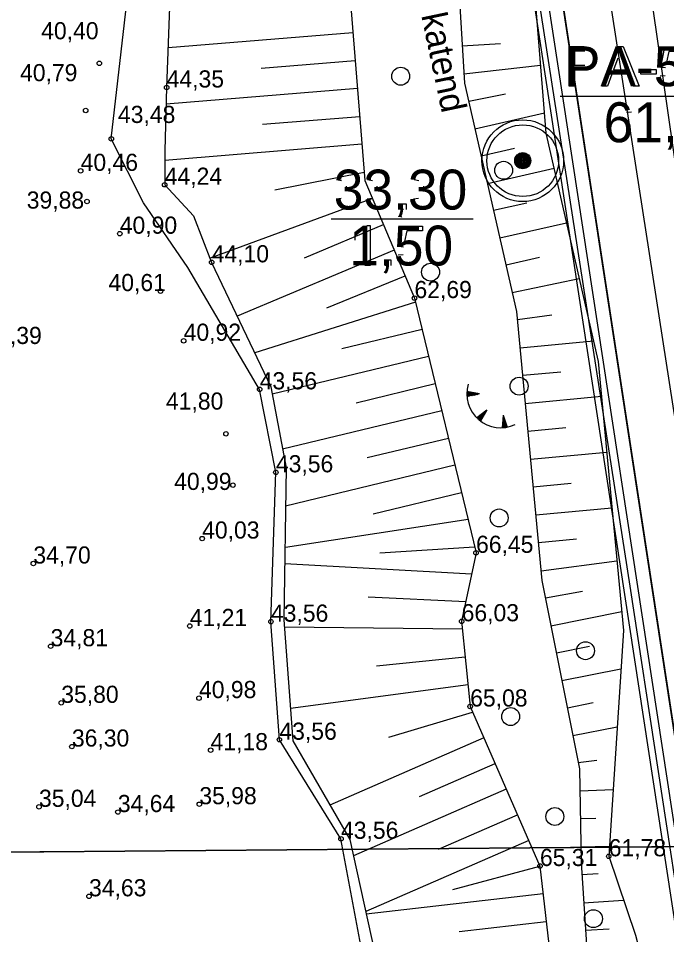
# Model space of a CAD drawing. Extents: x 700746 to 706058, y 6570320 to 6580460.
# Drawn here: x 703244.7 to 703337.3, y 6576644.9 to 6576775.9 of the extents above; entities that cross this region are included whole.
import ezdxf

# ---------------------------------------------------------------- set-up
doc = ezdxf.new("R2010")
doc.units = 0
for name, color, linetype in [('GEOLPUNKT', 7, 'Continuous'), ('HALJASTUS', 7, 'Continuous'), ('illumineerimisjooned', 7, 'Continuous'), ('Kaitsevöönd', 7, 'Continuous'), ('kataster', 7, 'Continuous'), ('KORGUS-EH2000', 7, 'Continuous'), ('KPOHULIIN', 7, 'Continuous'), ('Plokid', 7, 'Continuous'), ('RELJEEF', 7, 'Continuous'), ('TEE', 7, 'Continuous'), ('Tmaad_maeeraldised_kehtivad', 7, 'Continuous'), ('VEEKOGU', 7, 'Continuous'), ('VWX2_MV_PLOKK', 7, 'Continuous')]:
    doc.layers.add(name, color=color, linetype=linetype)

msp = doc.modelspace()

# ---------------------------------------------------------------- linework, layer by layer
at = {"layer": 'GEOLPUNKT'}
for p, q in [((703322.08, 6576764.8), (703352.99, 6576764.8)), ((703322.08, 6576764.8), (703352.99, 6576764.8)), ((703289.35, 6576747.23), (703309.66, 6576747.23)), ((703289.35, 6576747.23), (703309.66, 6576747.23))]:
    msp.add_line(p, q, dxfattribs=at)
for points in [[(703323.36, 6576766.2), (703323.36, 6576771.9), (703325.51, 6576771.9)], [(703328.05, 6576766.2), (703330.24, 6576771.9), (703331.06, 6576771.9), (703333.39, 6576766.2), (703332.53, 6576766.2), (703331.87, 6576767.92), (703329.48, 6576767.92), (703328.85, 6576766.2), (703328.05, 6576766.2)], [(703337.14, 6576768.81), (703336.48, 6576768.9), (703337.03, 6576771.82), (703339.87, 6576771.82), (703339.87, 6576771.16), (703337.59, 6576771.16), (703337.29, 6576769.63)], [(703325.58, 6576771.23), (703324.12, 6576771.23), (703324.12, 6576769.19)], [(703324.12, 6576769.19), (703325.59, 6576769.19)], [(703330.33, 6576770.21), (703329.7, 6576768.54)], [(703329.7, 6576768.54), (703331.63, 6576768.54), (703331.03, 6576770.12)], [(703325.58, 6576768.51), (703324.12, 6576768.51), (703324.12, 6576766.2), (703323.36, 6576766.2)], [(703333.62, 6576767.91), (703333.62, 6576768.61), (703335.78, 6576768.61), (703335.78, 6576767.91), (703333.62, 6576767.91)], [(703336.36, 6576767.69), (703337.09, 6576767.75)], [(703332.25, 6576762.5), (703331.55, 6576762.44)], [(703290.84, 6576752.7), (703290.14, 6576752.83)], [(703295.27, 6576752.7), (703294.57, 6576752.83)], [(703301.9, 6576752.7), (703301.2, 6576752.83)], [(703291.45, 6576751.29), (703291.53, 6576751.9)], [(703295.88, 6576751.29), (703295.95, 6576751.9)], [(703302.51, 6576751.29), (703302.59, 6576751.9)], [(703290.07, 6576750.09), (703290.77, 6576750.19)], [(703294.5, 6576750.09), (703295.2, 6576750.19)], [(703299.3, 6576748.58), (703299.3, 6576749.38), (703300.09, 6576749.38), (703300.09, 6576748.58)], [(703301.13, 6576750.09), (703301.83, 6576750.19)], [(703299.69, 6576748.58), (703299.3, 6576748.58)], [(703299.44, 6576747.45), (703299.25, 6576747.75)], [(703294.46, 6576746.3), (703294.91, 6576746.3), (703294.91, 6576740.58)], [(703299.7, 6576743.19), (703299.04, 6576743.28), (703299.59, 6576746.21), (703302.43, 6576746.21), (703302.43, 6576745.54), (703300.15, 6576745.54), (703299.85, 6576744.01)], [(703292.81, 6576744.2), (703292.81, 6576744.87)], [(703294.91, 6576740.58), (703294.21, 6576740.58), (703294.21, 6576745.04)], [(703298.92, 6576742.08), (703299.65, 6576742.14)], [(703297.08, 6576740.58), (703297.08, 6576741.38), (703297.88, 6576741.38), (703297.88, 6576740.58)], [(703297.48, 6576740.58), (703297.08, 6576740.58)], [(703297.23, 6576739.45), (703297.04, 6576739.75)]]:
    msp.add_lwpolyline(points, dxfattribs=at)
for radius in [5.84, 5.12, 1.15, 1.02, 0.896, 0.768, 0.64, 0.512, 0.384, 0.256, 0.128]:
    msp.add_circle((703316.73, 6576755.56), radius, dxfattribs=at)
at = {"layer": 'HALJASTUS'}
for centre in [(703299.29, 6576767.63), (703314, 6576754.19), (703303.56, 6576739.63), (703316.21, 6576723.33), (703313.36, 6576704.5), (703325.7, 6576685.52), (703315, 6576676.11), (703321.32, 6576661.82), (703326.83, 6576647.22)]:
    msp.add_circle(centre, 1.28, dxfattribs=at)
at = {"layer": 'illumineerimisjooned'}
msp.add_lwpolyline([(703275.45, 6577071.68), (703358.03, 6576531.93), (703309.57, 6576228.79), (703291.69, 6575965.8), (703292.02, 6575933.77), (703296.8, 6575575.06), (702854, 6575511.22), (702839.23, 6575620.77), (702850.34, 6575977.31), (702784.78, 6576064.06), (702784.62, 6576095.83), (702844.43, 6576209.85), (702855.46, 6576267.3), (702846.53, 6576489.41), (702878.89, 6576547.09), (702976.89, 6576643.26), (702915.33, 6577059.56)], dxfattribs=at)
at = {"layer": 'Kaitsevöönd'}
msp.add_lwpolyline([(703344.9, 6576060.57), (703308.07, 6576196.97), (703332.57, 6576335.91), (703361.8, 6576503.07), (703344.23, 6576615.3), (703332.06, 6576694.74), (703304.44, 6576872.64)], dxfattribs=at)
at = {"layer": 'kataster'}
msp.add_lwpolyline([(702852.27, 6575508.89), (702837.26, 6575620.73), (702848.38, 6575976.59), (702782.85, 6576063.35), (702782.57, 6576096.37), (702842.53, 6576210.56), (702853.4, 6576267.5), (702844.46, 6576489.93), (702877.29, 6576548.25), (702974.72, 6576643.9), (702913.57, 6577058.07), (702784.04, 6577102.84), (702746.48, 6577248.7), (702719.69, 6577297.36), (702713.81, 6577334.91), (703089.87, 6577211.79), (703231.53, 6577106.55), (703277.36, 6577072.83), (703360.09, 6576531.99), (703311.6, 6576228.52), (703293.62, 6575965.66), (703298.84, 6575573.29)], close=True, dxfattribs=at)
msp.add_lwpolyline([(703361.97, 6576073.22), (703340.19, 6576155.31), (703330.14, 6576199.75), (703322.48, 6576226.18), (703316.39, 6576258.52), (703360.09, 6576531.99), (703277.36, 6577072.83)], dxfattribs=at)
at = {"layer": 'KORGUS-EH2000'}
for centre in [(703256.23, 6576769.47), (703265.85, 6576766.02), (703254.28, 6576762.74), (703257.94, 6576758.68), (703253.56, 6576754.1), (703265.57, 6576752.12), (703254.47, 6576749.73), (703259.15, 6576745.12), (703272.28, 6576741.03), (703264.97, 6576736.92), (703301.26, 6576735.92), (703268.28, 6576729.82), (703279.14, 6576722.88), (703274.32, 6576716.53), (703281.46, 6576711.02), (703275.32, 6576709.19), (703270.92, 6576701.55), (703310.06, 6576699.51), (703246.8, 6576697.98), (703269.15, 6576689.05), (703280.75, 6576689.67), (703308, 6576689.73), (703249.27, 6576686.16), (703270.47, 6576678.75), (703250.79, 6576678.07), (703309.22, 6576677.55), (703252.31, 6576671.82), (703281.96, 6576672.8), (703272.13, 6576671.3), (703247.61, 6576663.21), (703270.52, 6576663.58), (703258.88, 6576662.46), (703290.76, 6576658.64), (703329.02, 6576656.14), (703319.19, 6576654.75), (703254.76, 6576650.42)]:
    msp.add_circle(centre, 0.32, dxfattribs=at)
at = {"layer": 'KPOHULIIN'}
msp.add_lwpolyline([(703335.89, 6576129.69), (703317.61, 6576196.56), (703334.12, 6576290.28), (703354.88, 6576408.94), (703371.63, 6576502.97), (703360.78, 6576573.5), (703348.19, 6576656.26), (703310.09, 6576902.12)], dxfattribs=at)
at = {"layer": 'Plokid'}
for points in [[(703290.64, 6576959.22), (703356.01, 6576531.94), (703307.59, 6576229.01), (703289.69, 6575965.85), (703290.02, 6575933.75), (703291.51, 6575829.64), (703294.32, 6575609.52), (703294.77, 6575576.79), (703154.76, 6575556.6), (703019.06, 6575536.97), (703053.36, 6575698.14), (703145.59, 6575981.92), (703123.04, 6576234.88), (703120.61, 6576749.6), (703011.59, 6576989.47), (702968.34, 6577084.63), (702917.3, 6577059.88)], [(703187.6, 6576999.65), (703190.41, 6576656.39), (703336.8, 6576657.51)]]:
    msp.add_lwpolyline(points, dxfattribs=at)
at = {"layer": 'RELJEEF'}
for p, q in [((703292.47, 6576773.85), (703266.06, 6576771.7)), ((703313.54, 6576772.27), (703308.08, 6576771.95)), ((703279.35, 6576768.77), (703292.79, 6576769.86)), ((703308.32, 6576767.95), (703319.27, 6576769.23)), ((703293.12, 6576765.87), (703265.78, 6576763.65)), ((703314.26, 6576765.08), (703309.01, 6576764.02)), ((703279.55, 6576760.76), (703293.44, 6576761.89)), ((703309.9, 6576760.12), (703319.82, 6576762.39)), ((703293.76, 6576757.9), (703265.58, 6576755.61)), ((703315.55, 6576757.31), (703310.79, 6576756.22)), ((703281.32, 6576751.41), (703294.09, 6576753.91)), ((703311.68, 6576752.32), (703321.2, 6576754.5)), ((703295.28, 6576750.14), (703272.05, 6576741.61)), ((703317.33, 6576749.51), (703312.57, 6576748.43)), ((703313.46, 6576744.53), (703322.98, 6576746.7)), ((703285.53, 6576741.69), (703296.83, 6576746.45)), ((703298.38, 6576742.76), (703275.94, 6576733.32)), ((703319.11, 6576741.71), (703314.35, 6576740.63)), ((703288.74, 6576734.52), (703299.93, 6576739.08)), ((703315.24, 6576736.73), (703324.8, 6576738.71)), ((703301.4, 6576735.36), (703278.43, 6576728.1)), ((703320.91, 6576733.49), (703315.98, 6576732.8)), ((703290.89, 6576728.71), (703302.34, 6576731.47)), ((703316.35, 6576728.82), (703326.84, 6576729.8)), ((703303.28, 6576727.58), (703280.94, 6576722.18)), ((703322.17, 6576725.35), (703316.73, 6576724.84)), ((703292.95, 6576720.97), (703304.22, 6576723.7)), ((703308.75, 6576722.35), (703308.96, 6576722.52)), ((703308.75, 6576722.25), (703309.07, 6576722.5)), ((703308.75, 6576722.15), (703309.17, 6576722.48)), ((703308.75, 6576722.04), (703309.27, 6576722.46)), ((703310.54, 6576722.22), (703308.76, 6576722.56)), ((703308.76, 6576722.46), (703308.86, 6576722.54)), ((703308.76, 6576721.95), (703309.38, 6576722.44)), ((703310.54, 6576722.22), (703308.76, 6576721.87)), ((703308.8, 6576721.87), (703309.48, 6576722.42)), ((703308.97, 6576721.91), (703309.58, 6576722.4)), ((703309.13, 6576721.94), (703309.69, 6576722.38)), ((703309.3, 6576721.97), (703309.79, 6576722.36)), ((703309.47, 6576722.01), (703309.89, 6576722.34)), ((703309.64, 6576722.04), (703310, 6576722.32)), ((703309.81, 6576722.07), (703310.1, 6576722.3)), ((703309.98, 6576722.11), (703310.2, 6576722.28)), ((703310.15, 6576722.14), (703310.31, 6576722.26)), ((703310.32, 6576722.17), (703310.41, 6576722.24)), ((703317.1, 6576720.85), (703327.98, 6576721.88)), ((703305.16, 6576719.81), (703282.41, 6576714.31)), ((703311.6, 6576719.91), (703310.18, 6576718.79)), ((703311.6, 6576719.91), (703310.71, 6576718.34)), ((703310.73, 6576718.36), (703310.76, 6576719.24)), ((703310.81, 6576718.51), (703310.84, 6576719.31)), ((703310.9, 6576718.67), (703310.92, 6576719.37)), ((703310.98, 6576718.82), (703311, 6576719.44)), ((703311.07, 6576718.97), (703311.09, 6576719.5)), ((703311.15, 6576719.12), (703311.17, 6576719.57)), ((703311.24, 6576719.27), (703311.25, 6576719.63)), ((703311.32, 6576719.42), (703311.33, 6576719.7)), ((703311.41, 6576719.57), (703311.42, 6576719.76)), ((703311.49, 6576719.72), (703311.5, 6576719.83)), ((703313.95, 6576719.2), (703313.81, 6576717.39)), ((703313.95, 6576719.2), (703314.5, 6576717.47)), ((703310.26, 6576718.71), (703310.26, 6576718.85)), ((703310.34, 6576718.64), (703310.34, 6576718.91)), ((703310.41, 6576718.57), (703310.43, 6576718.98)), ((703310.49, 6576718.51), (703310.51, 6576719.05)), ((703310.57, 6576718.44), (703310.59, 6576719.11)), ((703310.65, 6576718.38), (703310.67, 6576719.18)), ((703314.33, 6576717.44), (703313.85, 6576717.91)), ((703314.42, 6576717.45), (703313.86, 6576718.01)), ((703314.44, 6576717.67), (703313.87, 6576718.22)), ((703314.49, 6576717.5), (703313.87, 6576718.12)), ((703314.38, 6576717.83), (703313.88, 6576718.33)), ((703314.33, 6576717.99), (703313.89, 6576718.43)), ((703314.28, 6576718.16), (703313.9, 6576718.54)), ((703314.17, 6576718.49), (703313.91, 6576718.75)), ((703314.23, 6576718.32), (703313.91, 6576718.64)), ((703314.12, 6576718.65), (703313.92, 6576718.85)), ((703314.07, 6576718.82), (703313.93, 6576718.96)), ((703314.02, 6576718.98), (703313.94, 6576719.06)), ((703313.92, 6576717.39), (703313.82, 6576717.49)), ((703314.02, 6576717.4), (703313.83, 6576717.59)), ((703314.23, 6576717.42), (703313.84, 6576717.8)), ((703314.13, 6576717.41), (703313.84, 6576717.7)), ((703322.91, 6576717.38), (703317.47, 6576716.87)), ((703294.49, 6576713.12), (703306.1, 6576715.92)), ((703317.85, 6576712.89), (703328.73, 6576713.91)), ((703307.04, 6576712.03), (703282.83, 6576706.18)), ((703323.66, 6576709.42), (703318.22, 6576708.91)), ((703295.38, 6576705.1), (703307.98, 6576708.14)), ((703318.6, 6576704.92), (703329.48, 6576705.95)), ((703308.91, 6576704.26), (703282.85, 6576700.27)), ((703324.41, 6576701.45), (703318.97, 6576700.94)), ((703296.29, 6576699.51), (703309.85, 6576700.37)), ((703319.34, 6576696.96), (703330.19, 6576698.35)), ((703309.42, 6576696.46), (703282.72, 6576697.92)), ((703294.66, 6576693.2), (703308.59, 6576692.55)), ((703325.25, 6576693.97), (703319.98, 6576693.02)), ((703320.76, 6576689.09), (703330.87, 6576691.11)), ((703308.11, 6576688.61), (703282.69, 6576688.89)), ((703326.29, 6576686.12), (703321.54, 6576685.17)), ((703295.85, 6576683.37), (703308.51, 6576684.63)), ((703322.33, 6576681.25), (703330.77, 6576682.93)), ((703308.91, 6576680.65), (703283.56, 6576677.24)), ((703326.8, 6576678.06), (703323.11, 6576677.32)), ((703297.61, 6576673.17), (703309.57, 6576676.74)), ((703323.89, 6576673.4), (703330.23, 6576674.66)), ((703311.17, 6576673.08), (703289.18, 6576663.46)), ((703327.3, 6576669.81), (703324.67, 6576669.48)), ((703301.98, 6576664.69), (703312.78, 6576669.41)), ((703314.38, 6576665.75), (703292.53, 6576656.19)), ((703324.89, 6576665.5), (703329.64, 6576665.67)), ((703304.7, 6576657.15), (703315.98, 6576662.08)), ((703327.17, 6576661.53), (703324.96, 6576661.5)), ((703317.59, 6576658.42), (703294.29, 6576648.23)), ((703325.02, 6576657.5), (703329.12, 6576657.61)), ((703306.76, 6576651.41), (703319.19, 6576654.75)), ((703327.51, 6576653.62), (703325.17, 6576653.5)), ((703319.65, 6576650.78), (703294.36, 6576647.89)), ((703325.43, 6576649.51), (703331.15, 6576649.88)), ((703307.67, 6576645.38), (703320.1, 6576646.81)), ((703329.09, 6576645.74), (703325.69, 6576645.52))]:
    msp.add_line(p, q, dxfattribs=at)
for points in [[(703294.98, 6576976.89), (703298.01, 6576952.03), (703308.39, 6576903.66), (703310.22, 6576881.63), (703320.05, 6576759.49), (703327.51, 6576726.85), (703331.13, 6576688.4), (703329.02, 6576656.14), (703332.85, 6576644.87), (703338.24, 6576624.53), (703339.69, 6576609.71), (703342.98, 6576573.75), (703350.64, 6576557.99), (703360.73, 6576522.36), (703358.27, 6576513.58), (703356.22, 6576500.08), (703348.18, 6576445.4), (703346.58, 6576371.38), (703340.93, 6576356.93), (703336.91, 6576322.74), (703327.68, 6576295.15), (703320.22, 6576257.66), (703313.5, 6576240.83), (703310.18, 6576232.92)], [(703287.76, 6576969.22), (703301.66, 6576878.37), (703308.4, 6576766.66), (703315.86, 6576734.02), (703319.48, 6576695.57), (703324.84, 6576668.62), (703325.06, 6576655.25), (703326.59, 6576631.7), (703333, 6576614.8), (703334.36, 6576592.7), (703343.18, 6576565.16), (703350.63, 6576529.53), (703350.13, 6576518.58), (703344.56, 6576507.25), (703336.53, 6576452.57), (703334.93, 6576378.55), (703329.28, 6576364.1), (703325.25, 6576329.91), (703316.03, 6576302.32), (703308.57, 6576264.82), (703301.85, 6576248), (703298.53, 6576240.09)], [(703290.63, 6576796.53), (703294.18, 6576752.74), (703301.26, 6576735.92), (703310.06, 6576699.51), (703308, 6576689.73), (703309.22, 6576677.55), (703319.19, 6576654.75), (703329.82, 6576561.84), (703330.05, 6576553.02), (703327.91, 6576515.52), (703314.12, 6576455.74), (703313.17, 6576416.87), (703317.14, 6576393.59), (703321.81, 6576369.95), (703317.51, 6576328.08), (703300.91, 6576256.13), (703281.53, 6576125.34), (703279.97, 6576118.46), (703265.55, 6576092.54), (703268.13, 6576079.38)], [(703266.83, 6576792.91), (703265.85, 6576766.02), (703265.59, 6576757.02), (703265.57, 6576752.12), (703269.68, 6576747.7), (703272.28, 6576741.03), (703280.74, 6576723.22), (703282.91, 6576711.65), (703282.61, 6576689.93), (703283.9, 6576672.63), (703292.01, 6576658.54), (703296.12, 6576639.93), (703289.06, 6576609.48), (703291.66, 6576596.59), (703301.13, 6576583.27), (703310.11, 6576559.44), (703307.34, 6576506.88)]]:
    msp.add_lwpolyline(points, dxfattribs=at)
msp.add_arc((703313.59, 6576722.23), 4.84, 163.4234, 295.1745, dxfattribs=at)
at = {"layer": 'TEE'}
msp.add_lwpolyline([(703345.4, 6576137.9), (703327.1, 6576237.07), (703336.56, 6576290.12), (703343.25, 6576326.51), (703348.81, 6576358.13), (703358.18, 6576409.8), (703364.65, 6576448.18), (703369.91, 6576476.49), (703373.71, 6576502.52), (703371.54, 6576534.25), (703365.82, 6576575.44), (703359.75, 6576614.11), (703352.81, 6576656.37), (703320.07, 6576883.37), (703309.69, 6576956.52), (703303.97, 6576990.87), (703296.36, 6577036.58), (703289.27, 6577067.26), (703283.37, 6577077.75), (703179.55, 6577161.14)], dxfattribs=at)
at = {"layer": 'Tmaad_maeeraldised_kehtivad'}
msp.add_lwpolyline([(703277.3, 6577072.8), (703360.06, 6576531.93), (703311.56, 6576228.56), (703293.69, 6575965.74), (703294.02, 6575933.8), (703298.82, 6575573.33), (702852.29, 6575508.95), (702837.23, 6575620.66), (702848.32, 6575976.66), (702782.78, 6576063.39), (702782.61, 6576096.32), (702842.53, 6576210.52), (702853.45, 6576267.45), (702844.51, 6576489.89), (702877.28, 6576548.31), (702974.76, 6576643.97), (702913.53, 6577058.07)], dxfattribs=at)
at = {"layer": 'VEEKOGU'}
msp.add_lwpolyline([(703306.29, 6576507.12), (703308.05, 6576560.2), (703298.61, 6576582.09), (703288.56, 6576594.57), (703286.93, 6576609.46), (703291.22, 6576627.22), (703293.88, 6576641.87), (703290.76, 6576658.64), (703281.96, 6576672.8), (703280.75, 6576689.67), (703281.46, 6576711.02), (703279.14, 6576722.88), (703268.88, 6576740.3), (703262.53, 6576749.55), (703257.94, 6576758.68), (703262.55, 6576798.96)], dxfattribs=at)
msp.add_lwpolyline([(703306.29, 6576507.12), (703308.05, 6576560.2), (703298.61, 6576582.09), (703288.56, 6576594.57), (703286.93, 6576609.46), (703291.22, 6576627.22), (703293.88, 6576641.87), (703290.76, 6576658.64), (703281.96, 6576672.8), (703280.75, 6576689.67), (703281.46, 6576711.02), (703279.14, 6576722.88), (703268.88, 6576740.3), (703262.53, 6576749.55), (703257.94, 6576758.68), (703262.55, 6576798.96)], dxfattribs=at)
at = {"layer": 'VWX2_MV_PLOKK'}
for points in [[(703044.07, 6577449.05), (703125.37, 6577441.7), (703167.08, 6577172.26), (703170.22, 6577152.1), (703231.53, 6577106.55), (703277.36, 6577072.83), (703360.09, 6576531.99), (703311.6, 6576228.52), (703293.62, 6575965.66), (703294.04, 6575933.77), (703295.43, 6575829.7), (703298.36, 6575609.6), (703298.84, 6575573.29), (703155.29, 6575552.59), (703145.59, 6575981.92), (703123.04, 6576234.88), (703120.61, 6576749.6), (703011.59, 6576989.47), (703015.74, 6577110.88), (702996.73, 6577210.32)], [(703170.54, 6577151.86), (703296.17, 6577067.83), (703382.07, 6576503.63), (703324.97, 6576203.4), (703311.73, 6576015.89), (703294.04, 6575933.77), (703293.62, 6575965.66), (703311.6, 6576228.52), (703360.09, 6576531.99), (703277.36, 6577072.83), (703231.53, 6577106.55)], [(703187.67, 6576999.67), (703294.74, 6576959.21), (703340.88, 6576657.54), (703190.39, 6576656.32)], [(703187.67, 6576999.67), (703294.74, 6576959.21), (703340.88, 6576657.54), (703190.39, 6576656.32)]]:
    msp.add_lwpolyline(points, close=True, dxfattribs=at)
msp.add_lwpolyline([(703187.67, 6576999.67), (703190.39, 6576656.32), (703340.88, 6576657.54), (703360.09, 6576531.99), (703311.6, 6576228.52), (703293.62, 6575965.66), (703294.04, 6575933.77), (703295.43, 6575829.7), (703298.36, 6575609.6), (703298.84, 6575573.29), (703155.29, 6575552.59), (703018.17, 6575532.81), (703053.36, 6575698.14), (703145.59, 6575981.92), (703123.04, 6576234.88), (703120.61, 6576749.6), (703011.59, 6576989.47)], dxfattribs=at)
msp.add_lwpolyline([(703187.67, 6576999.67), (703190.39, 6576656.32), (703340.88, 6576657.54), (703360.09, 6576531.99), (703311.6, 6576228.52), (703293.62, 6575965.66), (703294.04, 6575933.77), (703295.43, 6575829.7), (703298.36, 6575609.6), (703298.84, 6575573.29), (703155.29, 6575552.59), (703018.17, 6575532.81), (703053.36, 6575698.14), (703145.59, 6575981.92), (703123.04, 6576234.88), (703120.61, 6576749.6), (703011.59, 6576989.47)], dxfattribs=at)

# ---------------------------------------------------------------- texts
at = {"layer": 'GEOLPUNKT'}
for s, p in [('PA-5107', (703322.75, 6576766.2)), ('61,15*', (703328.28, 6576758.2)), ('33,30', (703289.73, 6576748.58)), ('1,50', (703291.95, 6576740.58))]:
    msp.add_text(s, height=5.7, dxfattribs=at).set_placement(p)
at = {"layer": 'KORGUS-EH2000'}
for s, p in [('40,40 ', (703247.92, 6576772.91)), ('40,79 ', (703244.9, 6576766.92)), ('44,35 ', (703265.85, 6576766.02)), ('43,48 ', (703258.89, 6576760.95)), ('40,46 ', (703253.56, 6576754.1)), ('44,24 ', (703265.57, 6576752.12)), ('39,88 ', (703245.86, 6576748.71)), ('40,90 ', (703259.15, 6576745.12)), ('44,10 ', (703272.28, 6576741.03)), ('40,61 ', (703257.54, 6576736.92)), ('62,69 ', (703301.26, 6576735.92)), ('40,92 ', (703268.28, 6576729.82)), ('33,39 ', (703239.81, 6576729.36)), ('43,56 ', (703279.14, 6576722.88)), ('41,80 ', (703265.75, 6576719.98)), ('43,56 ', (703281.46, 6576711.02)), ('40,99 ', (703266.92, 6576708.5)), ('40,03 ', (703270.92, 6576701.55)), ('66,45 ', (703310.06, 6576699.51)), ('34,70 ', (703246.8, 6576697.98)), ('43,56 ', (703280.75, 6576689.67)), ('66,03 ', (703308, 6576689.73)), ('41,21 ', (703269.15, 6576689.05)), ('34,81 ', (703249.27, 6576686.16)), ('40,98 ', (703270.47, 6576678.75)), ('35,80 ', (703250.79, 6576678.07)), ('65,08 ', (703309.22, 6576677.55)), ('43,56 ', (703281.96, 6576672.8)), ('36,30 ', (703252.31, 6576671.82)), ('41,18 ', (703272.13, 6576671.3)), ('35,04 ', (703247.61, 6576663.21)), ('35,98 ', (703270.52, 6576663.58)), ('34,64 ', (703258.88, 6576662.46)), ('43,56 ', (703290.76, 6576658.64)), ('61,78 ', (703329.02, 6576656.14)), ('65,31 ', (703319.19, 6576654.75)), ('34,63 ', (703254.76, 6576650.42))]:
    msp.add_text(s, height=2.45, dxfattribs=at).set_placement(p)
at = {"layer": 'RELJEEF'}
msp.add_text('katend', height=3.6, rotation=281.9169, dxfattribs=at).set_placement((703302.22, 6576776.35))

doc.saveas('drawing.dxf')
